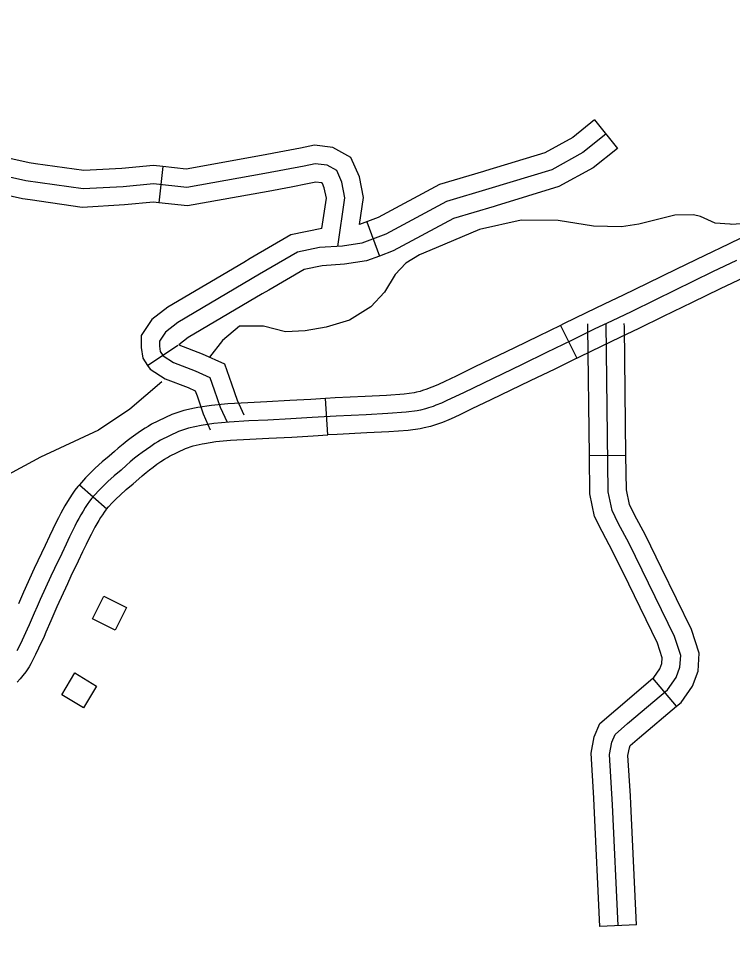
# Model space of a CAD drawing. Extents: x -19 to 366, y -4 to 359.
# Drawn here: x 137.806 to 138.361, y 195.278 to 195.99 of the extents above; entities that cross this region are included whole.
import ezdxf

# ---------------------------------------------------------------- set-up
doc = ezdxf.new("R2010")
doc.units = 0
for name, color, linetype in [('21', 7, 'Continuous'), ('R_ROW', 7, 'Continuous'), ('R_Temp Easement', 7, 'Continuous'), ('Sheet Fence', 7, 'Continuous'), ('T_Indications', 7, 'Continuous')]:
    doc.layers.add(name, color=color, linetype=linetype)

msp = doc.modelspace()

# ---------------------------------------------------------------- linework, layer by layer
at = {"layer": '21'}
for points in [[(137.88993, 195.53222), (137.88113, 195.51458), (137.86344, 195.52341), (137.87224, 195.54105)], [(137.86676, 195.47111), (137.85668, 195.45417), (137.83969, 195.46427), (137.84977, 195.48122)]]:
    msp.add_lwpolyline(points, close=True, dxfattribs=at)
at = {"layer": 'R_ROW'}
for p, q in [((138.22697, 195.75138), (138.23959, 195.72592)), ((138.04624, 195.66623), (138.04443, 195.69458)), ((137.94868, 195.65926), (137.94868, 195.65926)), ((137.85343, 195.62759), (137.87473, 195.60879))]:
    msp.add_line(p, q, dxfattribs=at)
for points in [[(138.40729, 195.83852), (138.39953, 195.83486), (138.38668, 195.82877), (138.37719, 195.82407), (138.35747, 195.81457), (138.339, 195.80568), (138.31707, 195.79502)], [(138.32948, 195.76947), (138.35137, 195.7801), (138.36979, 195.78897), (138.38967, 195.79854), (138.39908, 195.80321), (138.41168, 195.80918), (138.41941, 195.81283)], [(138.36363, 195.80177), (138.34519, 195.79289), (138.30067, 195.77127), (138.28183, 195.76204), (138.26712, 195.75502), (138.25325, 195.74838), (138.23549, 195.73975), (138.21624, 195.7302), (138.19737, 195.72104), (138.16677, 195.70627), (138.15208, 195.69922), (138.13833, 195.69268), (138.13466, 195.691), (138.13016, 195.68926), (138.12813, 195.68847), (138.12449, 195.68728), (138.12215, 195.68643), (138.11824, 195.68555), (138.11568, 195.68503), (138.10709, 195.68384), (138.09289, 195.6828), (138.07603, 195.68195), (138.0529, 195.68089), (138.0341, 195.67969), (138.01765, 195.67876), (137.9997, 195.67781), (137.98501, 195.67712), (137.96969, 195.67623), (137.95772, 195.67514), (137.94805, 195.67365), (137.93812, 195.6715), (137.9304, 195.66902), (137.91645, 195.66221), (137.91426, 195.66079), (137.91203, 195.65949), (137.90882, 195.65738), (137.90539, 195.65503), (137.90216, 195.65271), (137.89922, 195.65045), (137.89624, 195.64811), (137.89282, 195.64524), (137.89003, 195.64279), (137.88572, 195.63891), (137.88042, 195.6345), (137.8754, 195.62998), (137.87199, 195.62672), (137.8685, 195.6231), (137.86549, 195.61979), (137.86309, 195.61707), (137.86126, 195.61479), (137.85945, 195.61214), (137.85786, 195.60979), (137.85621, 195.6071), (137.85452, 195.60422), (137.85295, 195.60138), (137.85147, 195.59868), (137.84974, 195.59537), (137.84771, 195.5913), (137.84571, 195.58705), (137.84308, 195.58146), (137.83963, 195.57422), (137.83399, 195.56242), (137.83118, 195.55639), (137.82301, 195.53834), (137.82059, 195.53291)], [(138.31707, 195.79502), (138.29444, 195.78403), (138.27565, 195.77483), (138.261, 195.76784), (138.24708, 195.76118), (138.22923, 195.7525), (138.22697, 195.75138)], [(138.23959, 195.72592), (138.24175, 195.727), (138.25943, 195.73559), (138.27325, 195.74221), (138.28802, 195.74926), (138.3069, 195.7585), (138.32948, 195.76947)], [(138.22697, 195.75138), (138.20998, 195.74295), (138.19119, 195.73382), (138.16061, 195.71907), (138.14596, 195.71204), (138.13719, 195.70787)], [(138.23959, 195.72592), (138.22249, 195.71745), (138.20356, 195.70825), (138.17293, 195.69347), (138.1582, 195.68641), (138.14939, 195.68222)], [(138.13719, 195.70787), (138.13231, 195.70555), (138.12913, 195.70409), (138.12504, 195.70251), (138.12333, 195.70185), (138.11987, 195.70071), (138.11816, 195.70009), (138.11527, 195.69944), (138.11329, 195.69904), (138.1056, 195.69797), (138.09201, 195.69698), (138.07535, 195.69613), (138.05212, 195.69507), (138.04443, 195.69458)], [(138.04443, 195.69458), (138.03325, 195.69387), (138.01687, 195.69294), (137.99899, 195.692), (137.98427, 195.6913), (137.96863, 195.6904), (137.95599, 195.68924), (137.94547, 195.68763), (137.94266, 195.68702)], [(137.94266, 195.68702), (137.93443, 195.68523), (137.92509, 195.68223), (137.90944, 195.67459), (137.90682, 195.6729), (137.90454, 195.67157), (137.9009, 195.66917), (137.89722, 195.66665), (137.89369, 195.66411), (137.89052, 195.66168), (137.88728, 195.65914), (137.88357, 195.65602), (137.88059, 195.65341), (137.87641, 195.64964), (137.87113, 195.64524), (137.86574, 195.6404), (137.86196, 195.63679), (137.85812, 195.6328), (137.85491, 195.62926), (137.85343, 195.62759)], [(138.14939, 195.68222), (138.14435, 195.67982), (138.14019, 195.6779), (138.13529, 195.67602), (138.13293, 195.6751), (138.12912, 195.67384), (138.12614, 195.67277), (138.12122, 195.67166), (138.11806, 195.67102), (138.10859, 195.6697), (138.09377, 195.66862), (138.07671, 195.66776), (138.05367, 195.66671), (138.04624, 195.66623)], [(137.94868, 195.65926), (137.95064, 195.65968), (137.95944, 195.66103), (137.97075, 195.66207), (137.98576, 195.66293), (138.00041, 195.66362), (138.01842, 195.66458), (138.03496, 195.66551), (138.04624, 195.66623)], [(137.87473, 195.60879), (137.87608, 195.61032), (137.87888, 195.6134), (137.88201, 195.61666), (137.88505, 195.61956), (137.88972, 195.62375), (137.89502, 195.62817), (137.89946, 195.63217), (137.90207, 195.63446), (137.90519, 195.63708), (137.90792, 195.63922), (137.91064, 195.6413), (137.91355, 195.6434), (137.91674, 195.64559), (137.91951, 195.64741), (137.9217, 195.64869), (137.92345, 195.64982), (137.93572, 195.65581), (137.94181, 195.65776), (137.94868, 195.65926)], [(137.85344, 195.62759), (137.85222, 195.62622), (137.84985, 195.62326), (137.8477, 195.62012), (137.84592, 195.61748), (137.84403, 195.61441), (137.84218, 195.61125), (137.84051, 195.60824), (137.83894, 195.60538), (137.83709, 195.60182), (137.83493, 195.59751), (137.83285, 195.5931), (137.83024, 195.58754), (137.82681, 195.58034), (137.82114, 195.56848), (137.81827, 195.56231), (137.81005, 195.54416), (137.80761, 195.53867), (137.80596, 195.53495)], [(137.87473, 195.60879), (137.87396, 195.60792), (137.87268, 195.60632), (137.8712, 195.60415), (137.8698, 195.60209), (137.86839, 195.59979), (137.86687, 195.59719), (137.86539, 195.59452), (137.86399, 195.59198), (137.8624, 195.58891), (137.86049, 195.58509), (137.85856, 195.581), (137.85592, 195.57539), (137.85244, 195.5681), (137.84684, 195.55637), (137.8441, 195.55047), (137.83597, 195.53252), (137.83357, 195.52714), (137.83194, 195.52346)], [(137.82059, 195.53291), (137.81824, 195.52759), (137.81425, 195.5186), (137.8129, 195.51536), (137.8089, 195.50671), (137.80655, 195.50185), (137.80479, 195.49836)], [(137.83194, 195.52346), (137.83123, 195.52184), (137.8273, 195.51298), (137.82591, 195.50965), (137.82174, 195.50064), (137.81929, 195.49556), (137.81744, 195.4919), (137.81562, 195.48836), (137.81428, 195.48603), (137.81173, 195.48218), (137.80958, 195.47929), (137.80732, 195.4766), (137.80501, 195.47404)]]:
    msp.add_lwpolyline(points, dxfattribs=at)
at = {"layer": 'R_Temp Easement'}
for points in [[(138.39787, 195.84626), (138.38091, 195.83443), (138.37034, 195.83059), (138.36013, 195.82979), (138.35881, 195.82994)], [(138.35848, 195.83012), (138.34723, 195.83092), (138.33564, 195.83608), (138.33028, 195.83735), (138.31591, 195.83706), (138.28784, 195.83007), (138.27431, 195.82793), (138.25271, 195.82845), (138.22524, 195.83287), (138.19646, 195.83306), (138.16424, 195.82588), (138.13045, 195.81179), (138.11746, 195.80625), (138.10679, 195.79968), (138.09849, 195.79094), (138.09042, 195.77728), (138.0796, 195.76577), (138.06304, 195.75551), (138.04512, 195.75013), (138.0286, 195.74709), (138.01349, 195.74639), (137.99625, 195.75091), (137.9777, 195.75081), (137.9646, 195.73957), (137.95448, 195.72668)], [(137.91746, 195.70758), (137.89263, 195.68634), (137.86812, 195.66993), (137.82322, 195.64888), (137.79493, 195.63359), (137.7836, 195.62861), (137.76358, 195.6236), (137.72766, 195.62269), (137.72048, 195.62152), (137.69595, 195.61155), (137.68162, 195.60163), (137.67447, 195.59553), (137.66313, 195.59397), (137.63892, 195.59463), (137.62912, 195.58927), (137.61219, 195.56948), (137.60465, 195.56376), (137.54838, 195.54721), (137.53442, 195.54071), (137.52235, 195.53345), (137.51256, 195.52468), (137.5058, 195.51479), (137.50415, 195.51017)]]:
    msp.add_lwpolyline(points, dxfattribs=at)
at = {"layer": 'Sheet Fence'}
for points in [[(146.77834, 1.69699), (146.57878, 10.31313), (146.37852, 18.92942), (146.17757, 27.54584), (145.97591, 36.16241), (145.77356, 44.77911), (145.57052, 53.39596), (145.36679, 62.01295), (145.16236, 70.63008), (144.95724, 79.24735), (144.75142, 87.86477), (144.54492, 96.48232), (144.33773, 105.10002), (144.12986, 113.71787), (143.92129, 122.33585), (143.71204, 130.95398), (143.5021, 139.57225), (143.29148, 148.19067), (143.08018, 156.80923), (142.8682, 165.42794), (142.65553, 174.04679), (142.44218, 182.66579), (142.22816, 191.28493), (142.01345, 199.90421), (141.79807, 208.52365), (141.58202, 217.14322), (141.36528, 225.76295), (141.14788, 234.38282), (140.9298, 243.00284), (140.71105, 251.623), (140.49162, 260.24332), (140.27153, 268.86377), (140.05077, 277.48438), (139.82934, 286.10514), (139.60724, 294.72604), (139.38447, 303.34709), (139.16105, 311.96829), (138.93695, 320.58964), (138.7122, 329.21114), (138.48678, 337.83278), (138.2607, 346.45458)], [(139.44064, 1.53154), (139.25106, 10.14733), (139.06082, 18.76327), (138.86992, 27.37935), (138.67836, 35.99557), (138.48613, 44.61194), (138.29325, 53.22845), (138.09971, 61.84511), (137.9055, 70.46191), (137.71065, 79.07885), (137.51513, 87.69595), (137.31896, 96.31318), (137.12214, 104.93057), (136.92466, 113.54809), (136.72653, 122.16577), (136.52775, 130.78359), (136.32832, 139.40156), (136.12824, 148.01968), (135.9275, 156.63794), (135.72612, 165.25636), (135.5241, 173.87492), (135.32143, 182.49362), (135.11811, 191.11248), (134.91415, 199.73149), (134.70954, 208.35064), (134.50429, 216.96995), (134.2984, 225.5894), (134.09187, 234.209), (133.8847, 242.82876), (133.6769, 251.44866), (133.46845, 260.06872), (133.25937, 268.68892), (133.04965, 277.30928), (132.8393, 285.92978), (132.62831, 294.55044), (132.41669, 303.17125), (132.20444, 311.79221), (131.99156, 320.41333), (131.77805, 329.0346), (131.56391, 337.65601), (131.34914, 346.27759)], [(0, 189.51617), (7.11214, 189.52059), (14.22427, 189.53386), (21.33637, 189.55597), (28.44845, 189.58693), (35.56048, 189.62672), (42.67245, 189.67537), (49.78436, 189.73285), (56.89619, 189.79918), (64.00793, 189.87436), (71.11958, 189.95838), (78.23111, 190.05124), (85.34253, 190.15294), (92.45381, 190.26349), (99.56495, 190.38288), (106.67593, 190.51112), (113.78675, 190.6482), (120.89739, 190.79412), (128.00785, 190.94888), (135.11811, 191.11248), (142.22816, 191.28493), (149.33799, 191.46621), (156.44759, 191.65634), (163.55694, 191.85531), (170.66605, 192.06312), (177.77489, 192.27977), (184.88345, 192.50526), (191.99173, 192.73959), (199.09971, 192.98276), (206.20739, 193.23477), (213.31474, 193.49561), (220.42177, 193.7653), (227.52845, 194.04382), (234.63479, 194.33118), (241.74076, 194.62738), (248.84635, 194.93241), (255.95157, 195.24628), (263.05638, 195.56898), (270.16079, 195.90052), (277.26478, 196.24089), (284.36834, 196.5901), (291.47147, 196.94814), (298.57414, 197.31501), (305.67635, 197.69072), (312.77809, 198.07525), (319.87934, 198.46862), (326.9801, 198.87082), (334.08035, 199.28185), (341.18009, 199.7017)]]:
    msp.add_spline(points, degree=3, dxfattribs=at)
at = {"layer": 'T_Indications'}
for p, q in [((138.25342, 195.91111), (138.27126, 195.889)), ((137.9182, 195.87492), (137.91506, 195.84669)), ((138.07654, 195.8319), (138.08652, 195.8053)), ((137.90627, 195.72034), (137.92991, 195.73609)), ((138.27784, 195.65025), (138.24943, 195.6499)), ((138.31713, 195.45535), (138.29881, 195.47707)), ((138.28606, 195.28554), (138.25769, 195.28422))]:
    msp.add_line(p, q, dxfattribs=at)
for points in [[(138.25342, 195.91111), (138.23654, 195.89749), (138.21474, 195.88555), (138.16883, 195.8715)], [(137.81923, 195.87704), (137.8144, 195.87773), (137.76888, 195.88785), (137.72516, 195.90166), (137.72377, 195.90198)], [(138.26234, 195.90006), (138.24448, 195.88565), (138.22028, 195.87239), (138.17132, 195.8574), (138.13848, 195.8476), (138.09125, 195.82224), (138.07281, 195.81533), (138.05783, 195.81302), (138.03998, 195.81187), (138.02269, 195.80841), (137.99331, 195.79112), (137.92995, 195.75365), (137.92015, 195.74616), (137.91555, 195.73924), (137.91555, 195.73521), (137.91612, 195.73117), (137.91843, 195.72772), (137.92649, 195.72253), (137.9432, 195.71619), (137.95472, 195.711), (137.95817, 195.7012), (137.96278, 195.68794), (137.96805, 195.67608)], [(138.07089, 195.82977), (138.07396, 195.85079), (138.07091, 195.86682), (138.06428, 195.88199), (138.05014, 195.88961), (138.03599, 195.89138), (138.02517, 195.88921), (138.01257, 195.88684)], [(138.27126, 195.889), (138.25241, 195.8738), (138.22583, 195.85923), (138.17714, 195.84433)], [(138.01257, 195.88684), (137.99476, 195.88347), (137.93637, 195.8729), (137.9182, 195.87492)], [(137.81521, 195.84891), (137.8093, 195.84976), (137.7615, 195.86039), (137.71767, 195.87424), (137.71738, 195.8743)], [(138.05404, 195.81278), (138.05956, 195.85049), (138.05726, 195.86259), (138.05323, 195.87181), (138.04574, 195.87585), (138.03652, 195.877), (138.02788, 195.87527), (137.99735, 195.86951), (137.93686, 195.85856), (137.91094, 195.86144), (137.88732, 195.85913), (137.85621, 195.8574), (137.81185, 195.86374), (137.76519, 195.87412)], [(137.9182, 195.87492), (137.91103, 195.87572), (137.88623, 195.8733), (137.85683, 195.87166), (137.81923, 195.87704)], [(138.16883, 195.8715), (138.16721, 195.871), (138.13304, 195.8608), (138.08536, 195.83521), (138.07089, 195.82977)], [(138.04172, 195.8267), (138.04516, 195.85018), (138.0436, 195.85836), (138.04217, 195.86163), (138.04134, 195.86208), (138.03705, 195.86262), (138.03059, 195.86133), (138.01784, 195.85892)], [(138.01784, 195.85892), (137.99993, 195.85554), (137.93735, 195.84421), (137.91506, 195.84669)], [(137.91506, 195.84669), (137.91084, 195.84716), (137.8884, 195.84497), (137.85559, 195.84314), (137.81521, 195.84891)], [(138.17714, 195.84433), (138.17543, 195.84381), (138.14393, 195.83441), (138.09713, 195.80928), (138.08652, 195.8053)], [(138.04172, 195.8267), (138.01756, 195.82187), (137.9861, 195.80335), (137.98099, 195.80033)], [(138.08652, 195.8053), (138.07643, 195.80151), (138.05938, 195.79889), (138.04184, 195.79775), (138.02783, 195.79495), (138.00053, 195.77888), (137.99545, 195.77588)], [(137.98099, 195.80033), (137.92199, 195.76545), (137.90964, 195.756), (137.90134, 195.74354), (137.90134, 195.7342), (137.90252, 195.72598), (137.90627, 195.72034)], [(137.99545, 195.77588), (137.93791, 195.74186), (137.93051, 195.7362)], [(138.24819, 195.74989), (138.24816, 195.75257)], [(138.27188, 195.28488), (138.26748, 195.37875), (138.26505, 195.41792), (138.26687, 195.42733), (138.26945, 195.4334), (138.27916, 195.4419), (138.31011, 195.46801), (138.31679, 195.47773), (138.31982, 195.48562), (138.32043, 195.49473), (138.31557, 195.50967), (138.28037, 195.58192), (138.27188, 195.59771), (138.26702, 195.60743), (138.26399, 195.622), (138.26236, 195.75274)], [(138.2766, 195.75024), (138.27657, 195.75292)], [(138.24943, 195.6499), (138.24819, 195.74989)], [(138.27784, 195.65025), (138.2766, 195.75024)], [(137.93051, 195.7362), (137.94864, 195.72932), (137.96609, 195.72146), (137.97158, 195.7059), (137.97601, 195.69317), (137.98103, 195.68185)], [(137.90627, 195.72034), (137.90825, 195.71737), (137.92006, 195.70978), (137.93776, 195.70306), (137.94334, 195.70054), (137.94477, 195.69651), (137.94956, 195.68272), (137.95507, 195.67032)], [(138.27997, 195.55031), (138.26773, 195.57545), (138.25927, 195.59117), (138.25349, 195.60273), (138.2498, 195.62045), (138.24943, 195.6499)], [(138.30551, 195.56275), (138.29302, 195.5884), (138.28449, 195.60425), (138.28055, 195.61213), (138.27817, 195.62355), (138.27784, 195.65025)], [(138.31713, 195.45535), (138.32073, 195.45839), (138.32944, 195.47107), (138.33385, 195.48253), (138.33478, 195.49652), (138.32877, 195.515), (138.30551, 195.56275)], [(138.29881, 195.47707), (138.29949, 195.47764), (138.30413, 195.48439), (138.30579, 195.48871), (138.30607, 195.49294), (138.30237, 195.50434), (138.27997, 195.55031)], [(138.25293, 195.38389), (138.25076, 195.41884), (138.25321, 195.4315), (138.25765, 195.44195), (138.2699, 195.45268), (138.29881, 195.47707)], [(138.28128, 195.38564), (138.27934, 195.41699), (138.28053, 195.42316), (138.28125, 195.42486), (138.28842, 195.43113), (138.31713, 195.45535)], [(138.25769, 195.28422), (138.25329, 195.37798), (138.25293, 195.38389)], [(138.28607, 195.28554), (138.28166, 195.37953), (138.28128, 195.38564)]]:
    msp.add_lwpolyline(points, dxfattribs=at)

doc.saveas('drawing.dxf')
